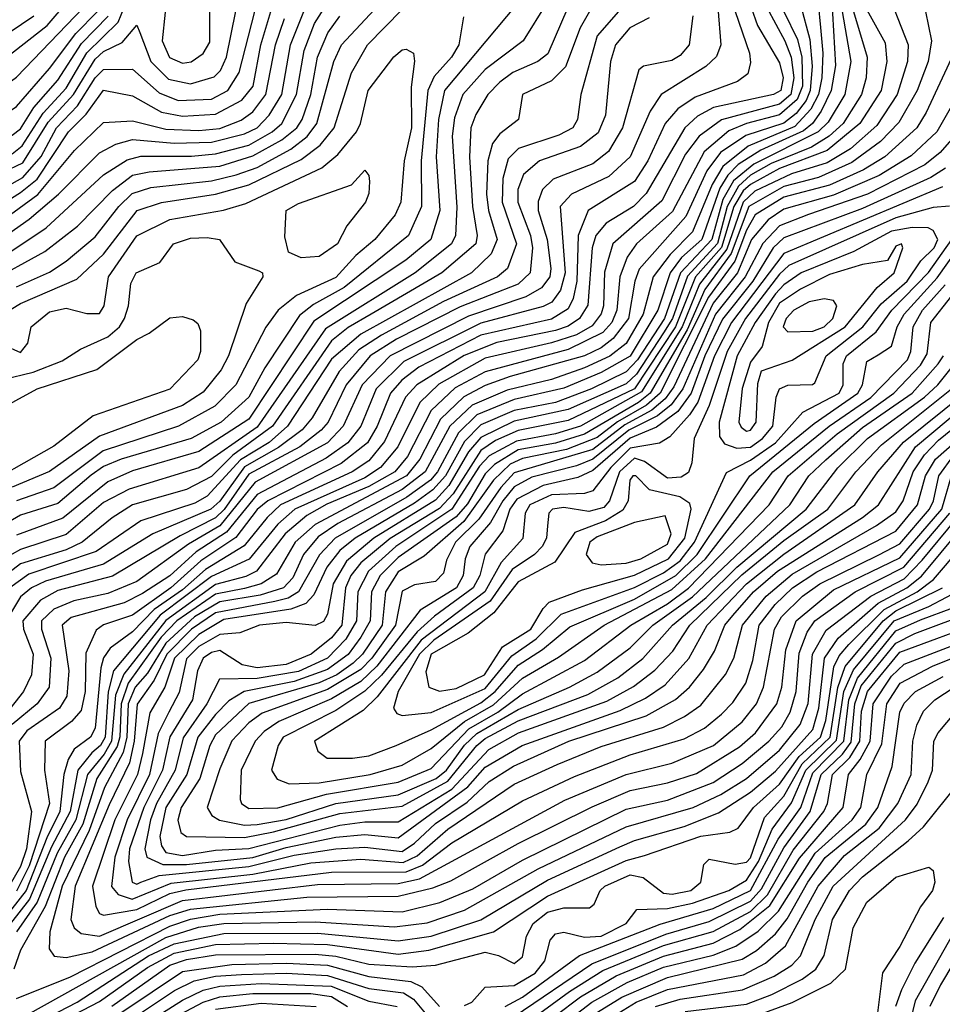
# Model space of a CAD drawing. Extents: x 501367 to 657802, y 482273 to 547541.
# Tile 514 of 656: x 574423 to 576647, y 538980 to 541356. Entities that reach past the tile are written whole.
import ezdxf

# ---------------------------------------------------------------- set-up
doc = ezdxf.new("R2010")
doc.units = 0

msp = doc.modelspace()

# ---------------------------------------------------------------- linework, layer by layer
at = {"layer": '0CON20XD'}
for points in [[(576377.9, 541455), (576389.5, 541245), (576379.1, 541185), (576355.3, 541134.7), (576334.6, 541105), (576312.7, 541087.3), (576209.4, 541040.6), (576155, 541005.9)], [(574415, 540711.4), (574495, 540746.8), (574535, 540773.3), (574605, 540831.8), (574662.2, 540905), (574694, 540936), (574739, 540951), (574885, 540966.9), (574945, 540981.3), (574995, 540999), (575076.4, 541043.6), (575115.9, 541074.1), (575139.6, 541105), (575180.2, 541255), (575199.1, 541295), (575335, 541442.3)], [(575646.2, 541423.8), (575447.1, 541185), (575432.7, 541115), (575426.6, 541025), (575435.5, 540895), (575414.3, 540825), (575354.2, 540775.8), (575131.8, 540628.2), (574975, 540391.9), (574855, 540313.6), (574695, 540267.2), (574635, 540240.7), (574527.2, 540152.8), (574415, 540112.2)], [(576506.5, 541445), (576565.1, 541295), (576563.4, 541255), (576538.8, 541175), (576489.7, 541100.3), (576425.9, 541044.1), (576369.8, 541010.2), (576283.7, 540983.7), (576195, 540942), (576166.9, 540915), (576128, 540802), (576062.2, 540717.8), (576020.3, 540615), (575922.3, 540457.7), (575775, 540375.2), (575715, 540356.7), (575620.8, 540339.2), (575555, 540303.2), (575531.6, 540278.4), (575465, 540174.8), (575330.1, 540085), (575263.8, 540025), (575238.5, 539975), (575235.2, 539905), (575209, 539861), (575165.1, 539815), (575095, 539783.2), (574995, 539766.5), (574904.7, 539765), (574873.7, 539705), (574816.7, 539623.3), (574797.4, 539545), (574753, 539465), (574738.1, 539425), (574724.5, 539355), (574729.6, 539335), (574767.7, 539317.7), (574825, 539317.4), (574985, 539334.3), (575065, 539358.8), (575185, 539383.3), (575255, 539390.2), (575335, 539381.5), (575503.6, 539505), (575545, 539552.6), (575634.4, 539605), (575871, 539689), (575931.4, 539718.6), (575978.9, 539751.1), (576035.8, 539814.2), (576080.2, 539895), (576175, 539994.6), (576265, 540066.5), (576436.6, 540185), (576491.7, 540265), (576553.6, 540336.4), (576700.6, 540455)], [(574156.5, 541376.5), (574172.3, 541335), (574215, 541246.9), (574255, 541217.1), (574315, 541220.4), (574351.9, 541235), (574488.7, 541341.3), (574542.7, 541405)], [(574384.7, 540785.3), (574486.8, 540853.2), (574625, 540981), (574682.1, 541017.9), (574715, 541026.7), (574836.7, 541026.7), (574895, 541031.6), (574975, 541053.3), (575031.5, 541085), (575054.9, 541105), (575090.5, 541175), (575108.5, 541281.5), (575133.9, 541346.1), (575175, 541411.5)], [(573975, 541380.3), (574018.7, 541348.7), (574055, 541333.1), (574075.5, 541315), (574101, 541265), (574127.5, 541175), (574177, 541105), (574225, 541073.2), (574265, 541058), (574325, 541053.3), (574355, 541058.4), (574405, 541076.9), (574425, 541092.2), (574456.6, 541143.4), (574515, 541209.6), (574571.5, 541298.5), (574635.8, 541364.2)], [(574063.2, 541385), (574117.9, 541305), (574151.6, 541211.6), (574175, 541170.7), (574215, 541129.8), (574245, 541111), (574275, 541102.8), (574325, 541101.2), (574365, 541113), (574415, 541146.2), (574495, 541237.7), (574558.1, 541321.9), (574610.3, 541375)], [(574113.7, 541386.3), (574185, 541228.4), (574215, 541190.7), (574265, 541162.7), (574325, 541162.9), (574355, 541173.5), (574415, 541217), (574576.8, 541385)], [(574185.3, 541385), (574198.8, 541345), (574225, 541293.3), (574259.5, 541265), (574275, 541264.4), (574335, 541283), (574456.9, 541365)], [(574335, 540964.9), (574430, 541010), (574491.7, 541108.3), (574552.6, 541175), (574605, 541260.7), (574625, 541278.9), (574669.5, 541300.5), (574705, 541342.2), (574712.5, 541325), (574739.4, 541255), (574781.9, 541211.9), (574835, 541200.7), (574892, 541218), (574906.7, 541233.3), (574921.1, 541265), (574944.2, 541375.8)], [(574335, 540882.7), (574425, 540938.4), (574465, 540971.1), (574540.2, 541085), (574582.7, 541127.3), (574625, 541185.4), (574695, 541171.6), (574765, 541132.7), (574815, 541122.7), (574895, 541127.8), (574958.6, 541161.4), (574985.5, 541195), (575004.4, 541295), (575028.5, 541375)], [(574345, 540927.6), (574430.5, 540975), (574474.3, 541025.7), (574511.4, 541095), (574562.1, 541147.9), (574605, 541215.6), (574625, 541235.6), (574695, 541236.2), (574759.1, 541179.1), (574805, 541161), (574885, 541163.9), (574924.6, 541185), (574951.6, 541228.4), (574990, 541375)], [(574352.3, 540627.7), (574425, 540670.7), (574560.3, 540729.7), (574625, 540790.2), (574705.8, 540895), (574765.1, 540914.9), (574895, 540934.9), (574975, 540957.1), (575101.5, 541018.5), (575147.1, 541052.9), (575181.4, 541095), (575222.9, 541227.1), (575261.2, 541295), (575345, 541380.2)], [(574355, 540810.7), (574446, 540874), (574516.5, 540935), (574615, 541034.5), (574654.5, 541055.5), (574695, 541066.4), (574795, 541057.8), (574885, 541059.9), (574965, 541080.4), (574995.6, 541095), (575024.4, 541125), (575054.5, 541175), (575075.5, 541295), (575108.2, 541375)], [(575744.8, 541385), (575696.5, 541273.5), (575671.8, 541255), (575611.8, 541228.2), (575580.5, 541205), (575551.4, 541175), (575523, 541127), (575510.5, 541095), (575507.1, 541025), (575514.2, 540905), (575525.6, 540835), (575522.3, 540815), (575441, 540745), (575270.3, 540645), (575215, 540612.9), (575175, 540580.8), (575032.7, 540375), (574936.4, 540305), (574885, 540253.5), (574825, 540222.1), (574695, 540184.9), (574646, 540154), (574573.8, 540095), (574535, 540076.9), (574425, 540043.1), (574375.1, 540005)], [(575693.9, 541396.1), (575636.5, 541305), (575545, 541235.5), (575491.1, 541175), (575471.4, 541118.6), (575465.3, 541075), (575476.8, 540903.2), (575473.3, 540835), (575464.3, 540815), (575376.4, 540745), (575159.9, 540610.1), (574995, 540372.5), (574855, 540274.3), (574686.8, 540223.2), (574625, 540190.8), (574535, 540113.6), (574425, 540077.6), (574384.8, 540055.2)], [(575866.2, 541375), (575815, 541317), (575775.6, 541175), (575767.5, 541115), (575756.4, 541095), (575723.1, 541076.9), (575625.1, 541044.9), (575600.3, 541019.7), (575587.4, 540972.6), (575586, 540915), (575620.6, 540815), (575599.3, 540755), (575575.2, 540735), (575445, 540675.4), (575295, 540594.9), (575240.8, 540559.2), (575193.1, 540506.9), (575128.2, 540395), (575103.8, 540366.2), (575046.7, 540323.3), (574965, 540276.8), (574905, 540194.2), (574883.8, 540175), (574743.5, 540115), (574625, 540041.8), (574485, 540001.1), (574451.3, 539985), (574425, 539963), (574396.2, 539915)], [(575796.4, 541375), (575773.9, 541336.1), (575738.5, 541241.5), (575705, 541208.4), (575635.5, 541175), (575625.6, 541115), (575580.1, 541079.9), (575562.8, 541057.2), (575551.5, 541015), (575548, 540935), (575552.9, 540895), (575574.2, 540825), (575559.5, 540790.5), (575512.3, 540745), (575245, 540596.6), (575175, 540536.3), (575068.8, 540375), (575024.2, 540335.8), (574955, 540293.8), (574875, 540205.9), (574845, 540189.3), (574715, 540147), (574607.1, 540072.9), (574445, 540018.1), (574399.3, 539985)], [(574405, 541032.1), (574428.7, 541051.3), (574479.8, 541130.2), (574535, 541190.7), (574585, 541275.9), (574660.1, 541349.9), (574674.7, 541385)], [(576264.9, 541375), (576298, 541308), (576308.4, 541265), (576310.2, 541195), (576297.3, 541162.7), (576255, 541126.1), (576175, 541105.4), (576132.8, 541087.2), (576073.1, 541036.9), (575996.8, 540893.2), (575910, 540815), (575887.4, 540782.6), (575869.4, 540735), (575862.8, 540655), (575850.5, 540625), (575829, 540601), (575745, 540559.7), (575545, 540506.2), (575472.7, 540467.3), (575415, 540412.7), (575357.9, 540302.1), (575327.1, 540265), (575265, 540229.4), (575163.5, 540186.5), (575115, 540159.3), (575062.9, 540115), (574993.7, 540025), (574967.7, 540012.3), (574895, 539993.2), (574775, 539906.4), (574673.6, 539776.4), (574653.6, 539726.4), (574644.1, 539615), (574626.4, 539583.6), (574586, 539535), (574557.8, 539425), (574513.1, 539345), (574465, 539226.6), (574415, 539155.1)], [(576186.3, 541385), (576201.7, 541341.7), (576255, 541251.2), (576263.3, 541215), (576258, 541185), (576240.4, 541175), (576095.9, 541144.1), (576056.9, 541123.1), (576026.8, 541095), (575933.6, 540936.4), (575903, 540905), (575837, 540865), (575811.9, 540835), (575802.8, 540805), (575792.7, 540667.3), (575772.5, 540635), (575745, 540616.3), (575715, 540605.6), (575573.3, 540576.7), (575494.3, 540545.7), (575380.2, 540475), (575353.4, 540445), (575302.2, 540337.8), (575265, 540291.6), (575224.2, 540265), (575051.7, 540185), (575019.6, 540155), (574963.9, 540086.1), (574870.6, 540029.4), (574815, 539980.3), (574747.4, 539932.6), (574695, 539878.7), (574640.9, 539839.1), (574625, 539816.2), (574618.2, 539791.8), (574605, 539646.8), (574593.2, 539625), (574554.5, 539595.5), (574539.5, 539570.5), (574529.6, 539535), (574519.8, 539445)], [(576224.4, 541385), (576267.7, 541305), (576282.5, 541265), (576289.4, 541215), (576281.7, 541175), (576255, 541151.5), (576115, 541114.4), (576060.9, 541075), (576028.5, 541031.5), (575971, 540919), (575853.2, 540815), (575833.1, 540746.9), (575830.7, 540665), (575825, 540645.7), (575803.1, 540616.9), (575765, 540595.6), (575705, 540575.9), (575545, 540538.9), (575433.8, 540476.2), (575387.9, 540432.1), (575334.5, 540325), (575292.6, 540275), (575255, 540250.6), (575086.2, 540175), (575045, 540138.6), (574976, 540054), (574885, 540012.6), (574761.3, 539918.7), (574649.1, 539785), (574636.1, 539733.9), (574628.6, 539625), (574617.5, 539605), (574596.8, 539586.8)], [(576406, 541375), (576427, 541255), (576412.2, 541175), (576371.9, 541108.1), (576348.2, 541085), (576192.9, 541007.1), (576143.5, 540966.5), (576118.5, 540921.5), (576091.4, 540825), (576016.3, 540745), (575977.7, 540635), (575912.6, 540535), (575885, 540506.1), (575801.5, 540465), (575715, 540432.4), (575615, 540412.7), (575535, 540378.4), (575495, 540338), (575449.4, 540255), (575418.9, 540221.1), (575375, 540189), (575231.4, 540105), (575194.5, 540075), (575163.7, 540035), (575132.3, 539967.7), (575113.1, 539946.9), (575076.3, 539933.7), (574915, 539908.4), (574855, 539872.2), (574796.1, 539815), (574772.9, 539745), (574736.8, 539683.2), (574718.8, 539585), (574707.1, 539535), (574652.3, 539425), (574598, 539265), (574606.1, 539216.1), (574615, 539199.6), (574625, 539195.3), (574705, 539208.9), (574785, 539247.6), (574823.3, 539256.7), (575175, 539299.4), (575355, 539299.8), (575393.9, 539316.1), (575465, 539369.5), (575635, 539471.5), (575760.4, 539529.6), (575895, 539582.1), (576025, 539620.4), (576073.6, 539646.4), (576115, 539680.5), (576142, 539708), (576173.7, 539755), (576190.6, 539809.4), (576206.1, 539895), (576244.5, 539945), (576286.3, 539985), (576345, 540023.9), (576535, 540121.9), (576587.5, 540185), (576606.4, 540255), (576630.9, 540295), (576750, 540400)], [(576433.1, 541375), (576466, 541265), (576463.4, 541215), (576452.5, 541175), (576408.3, 541105), (576374.9, 541075), (576331.9, 541048.1), (576235, 541008.3), (576185, 540980.2), (576155.8, 540954.2), (576128.7, 540905), (576105, 540815.9), (576033.3, 540736.7), (575996.9, 540635), (575975, 540600.1), (575909.8, 540500.2), (575885, 540477.1), (575745, 540415.5), (575615, 540386.8), (575535, 540348), (575505, 540313.2), (575457.9, 540232.1), (575425, 540196.7), (575276.6, 540105), (575210.8, 540049.2), (575178.9, 539995), (575165, 539921.1), (575155, 539903.7), (575135, 539893.9), (575065, 539901.2), (575001.2, 539895), (574953.9, 539876.1), (574905, 539872.5), (574855, 539843.2), (574825, 539813.4), (574807.4, 539732.6), (574782.1, 539685), (574756.3, 539633.7), (574735.5, 539535), (574681.7, 539425), (574652.1, 539335), (574644.5, 539264.5), (574660.6, 539245), (574694.1, 539234.1), (574787.7, 539272.3), (574985, 539294), (575125, 539321.4), (575245, 539330), (575347.7, 539322.3), (575381.5, 539338.5), (575455, 539402.4), (575615, 539511.1), (575718.4, 539558.4), (575825, 539601.8), (575975, 539648.9), (576025.8, 539674.2), (576065, 539702.2), (576124.5, 539775.5), (576144.9, 539815.1), (576165.5, 539895), (576222.5, 539965), (576285, 540018.1), (576488.3, 540135), (576535, 540168.1), (576553.3, 540195), (576576.8, 540265), (576604.1, 540305.9), (576638.4, 540341.6), (576743.3, 540426.7)], [(576465, 541379.6), (576509.4, 541299.4), (576513.9, 541255), (576500.2, 541185), (576448.8, 541105), (576369.8, 541040.2), (576255, 540996.7), (576185, 540958.4), (576167.3, 540942.7), (576144.6, 540905), (576115, 540806), (576052.6, 540735), (576003.9, 540615), (575905.2, 540464.8), (575745, 540389), (575624.4, 540364.4), (575569.7, 540340.3), (575535, 540316.5), (575468.3, 540211.7), (575435, 540176.5), (575316.3, 540103.7), (575245, 540045), (575221.6, 540015), (575208.5, 539985), (575199.4, 539895), (575175, 539864.7), (575125.5, 539825), (575065, 539799.9), (574995, 539792.2), (574959, 539799), (574905, 539833.8), (574885, 539829.1), (574865.1, 539815), (574851.4, 539785), (574839.7, 539715), (574784.8, 539625.2), (574767.5, 539545), (574722.4, 539455), (574687.5, 539355), (574684.8, 539324.8), (574694.2, 539275), (574705, 539270.2), (574715.1, 539274.9), (574759.3, 539290.7), (574975, 539312.6), (575085, 539340.1), (575185, 539355.6), (575255, 539359.5), (575345, 539348.9), (575375, 539368.9), (575425, 539416.8), (575501.9, 539468.1), (575555, 539517.7), (575613.1, 539555), (575746.9, 539615), (575933.6, 539676.4), (576004.4, 539715.6), (576037.7, 539745), (576071.9, 539788.1), (576097.8, 539832.2), (576122.8, 539895), (576141.9, 539918), (576192, 539975), (576249.7, 540025), (576455.2, 540154.8), (576493.7, 540185), (576583, 540325), (576735, 540452.9)], [(576606.7, 541375), (576621.6, 541305), (576612.9, 541255), (576586.4, 541185), (576542.8, 541107.2), (576498.6, 541061.4), (576429.2, 541010.8), (576348.5, 540975), (576265, 540953.3), (576181.1, 540905), (576138.6, 540791.4), (576074.5, 540705), (576032.3, 540607.7), (575943.3, 540455), (575915, 540432), (575785, 540355.6), (575715, 540334), (575625, 540317.5), (575567.5, 540282.5), (575545, 540259.8), (575502.3, 540187.7), (575475, 540156.1), (575335, 540057.9), (575291.9, 540015), (575271.1, 539975), (575267.5, 539905), (575245, 539866.1), (575215, 539824.2), (575165, 539788), (575085, 539758.7), (574964.4, 539735), (574927.3, 539712.7), (574895, 539679.5), (574852.2, 539625), (574825.6, 539535), (574774.9, 539454.9), (574761.1, 539385), (574765, 539362.2), (574775, 539346.1), (574815, 539338.9), (574895, 539352.2), (574975, 539356), (575195, 539412.8), (575255, 539420.6), (575335, 539420.8), (575465, 539499.3), (575553.8, 539595), (575625.2, 539635), (575838.7, 539711.3), (575903, 539747), (575953.9, 539786.1), (575997.8, 539832.2), (576038.8, 539895), (576163.8, 540016.2), (576265, 540098.8), (576371.2, 540175), (576438.8, 540265), (576500.3, 540329.7), (576669.7, 540465)], [(574773.4, 541373.4), (574766.2, 541305), (574784, 541264), (574815, 541250.9), (574836, 541254), (574865, 541273.7), (574881.2, 541301.2), (574881.6, 541375)], [(576304.9, 541394.9), (576327.5, 541307.5), (576333.2, 541243.2), (576329.1, 541185), (576319, 541161), (576295, 541129.2), (576265, 541105.7), (576173.8, 541076.2), (576112.8, 541035), (576079.4, 540990.6), (576028.8, 540881.2), (575916.5, 540753.5), (575905.9, 540725), (575890.9, 540635), (575853.8, 540586.2), (575825, 540564.3), (575784.8, 540545), (575605, 540494.8), (575545, 540473.3), (575494, 540446), (575437.8, 540392.2), (575387.7, 540295), (575355.5, 540255), (575135, 540138), (575087, 540095), (575042.4, 540017.6), (575004.8, 539995), (574965, 539983.3)], [(576147.6, 541375), (576182.2, 541275), (576185, 541252.5), (576178.2, 541225), (576153.1, 541206.9), (576051.2, 541168.8), (576009.6, 541140.4), (575979.1, 541105), (575937.1, 541015), (575905, 540965.5), (575793.3, 540895), (575769, 540835), (575766.3, 540725), (575757.2, 540682.8), (575745, 540658.4), (575705, 540633.1), (575535, 540594.5), (575385, 540517.1), (575344.3, 540485.7), (575317.2, 540455), (575284.4, 540375), (575261.1, 540335)], [(576106.4, 541385), (576113.2, 541295), (576103, 541267), (576077.5, 541242.4), (575969.3, 541175), (575943.2, 541135), (575895, 541024.8), (575843, 540977)], [(576347.6, 541395), (576353.4, 541336.6)], [(575940.2, 541359.8), (575893.9, 541336.1), (575859.1, 541295), (575847.3, 541255), (575834.9, 541125), (575817.5, 541082.5), (575775, 541049.3), (575676.3, 541015), (575637.6, 540982.4), (575623.9, 540946.1), (575623.9, 540915), (575654.5, 540835), (575659.4, 540805), (575653.6, 540745), (575625, 540717.2), (575485, 540662.5), (575331.1, 540585), (575268.1, 540545), (575209.7, 540475), (575166.2, 540385), (575150, 540365), (575098.2, 540325), (574975, 540259), (574915.8, 540174.1), (574895, 540154.1), (574809.5, 540110.5), (574646.5, 540013.5), (574515, 539978.3), (574472.7, 539955), (574430.2, 539905), (574431.9, 539885), (574455.5, 539825), (574451.2, 539775), (574431.8, 539735), (574344.2, 539625)], [(574345, 540720.4), (574483.5, 540796.5), (574562.5, 540857.5), (574646.5, 540943.5), (574695, 540980.4), (574735, 540988.9), (574905, 541002.5), (574985, 541027), (575055, 541066), (575091.1, 541095), (575103.7, 541115), (575124.9, 541175.1), (575140.7, 541265), (575165.7, 541324.3), (575195, 541364.5)], [(575492.8, 541362.8), (575481.4, 541295), (575463.8, 541265), (575421.8, 541218.2), (575406.6, 541185), (575390.5, 541015), (575391.5, 540905), (575360.2, 540835), (575205, 540709.5), (575131.1, 540668.9), (575097.8, 540642.2), (575014.2, 540515.8), (574975.1, 540445), (574908.6, 540385), (574836.2, 540345), (574667.3, 540295), (574625, 540277.5), (574595, 540256.4), (574515, 540188.7), (574425, 540159.9), (574345, 540114.1)], [(574355, 540852.4), (574466.5, 540933.5), (574555, 541039.8), (574625, 541107.6), (574695, 541111.7), (574775, 541091.7), (574855, 541087.9), (574905, 541093.4), (574956.8, 541113.2), (574985, 541133.5), (575016.1, 541175), (575039.8, 541295), (575061.3, 541358.7)], [(576046, 541365), (576037, 541295), (576015, 541269.2), (575995, 541257.5), (575926.8, 541243.2), (575915.3, 541234.7), (575876.3, 541095), (575842.2, 541037.8), (575805, 541007.8), (575708.9, 540971.1), (575683.7, 540946.3), (575672.8, 540917.2), (575672.8, 540895), (575694.9, 540825), (575703.3, 540755), (575700.8, 540735), (575681.1, 540708.9), (575642.8, 540687.2), (575505, 540640.5), (575316.4, 540545), (575248.4, 540475), (575203, 540375), (575164.9, 540335.1), (574990.3, 540239.7), (574905.4, 540134.6), (574830, 540090), (574705, 540000.5), (574635, 539971.4), (574553.7, 539953.7), (574505, 539933.4), (574475.6, 539905), (574475.3, 539885), (574497.8, 539815), (574493.8, 539745), (574464.8, 539705.3), (574405, 539655.3)], [(576353.4, 541336.6), (576359.5, 541275), (576356.5, 541215), (576348.7, 541175), (576330.1, 541139.9), (576291.7, 541098.3), (576179.3, 541050.7), (576118.3, 541001.7), (576092.3, 540957.7), (576045, 540843.9), (575991.1, 540788.9), (575950.1, 540735), (575926.3, 540645), (575885, 540574.3), (575845.9, 540544.1), (575785, 540515.5), (575705, 540487.3), (575598, 540462), (575514, 540426), (575460.2, 540375), (575400.8, 540265), (575345, 540222), (575189.6, 540140.4), (575142.1, 540107.9), (575107.4, 540065), (575081.3, 540008.7), (575059, 539985), (575002.5, 539967.5), (574905, 539951.1), (574844.3, 539915), (574775, 539851.7), (574730.6, 539779.4), (574701.2, 539745), (574684.4, 539705), (574681.2, 539625), (574672.2, 539587.8), (574627, 539503), (574590.6, 539399.4), (574525.3, 539265), (574495.2, 539155.2), (574494, 539114), (574506.2, 539096.2), (574535, 539092.9), (574597.2, 539107.2), (574785, 539194.1), (574835, 539210.1), (575115, 539238.7), (575335, 539241.4), (575419, 539261), (575462.2, 539277.8), (575625, 539368.4), (575803.1, 539456.9), (575895, 539496.1), (575985, 539514.5), (576055, 539537.3), (576158.7, 539601.3), (576197.1, 539635), (576248.6, 539705), (576260.6, 539745), (576270, 539835), (576294.7, 539905), (576385, 539980.4), (576545, 540057.7), (576646, 540175), (576669.5, 540255)], [(574385, 540570.4), (574425, 540552.8), (574442.7, 540575), (574450.6, 540615), (574495, 540651), (574535, 540660), (574585, 540647.2), (574615, 540647.2), (574626.2, 540665), (574637.1, 540735), (574705, 540834.2), (574785, 540873.3), (574914, 540896), (574968.1, 540911.9), (575151.5, 540998.5), (575189.9, 541030.1), (575234.8, 541085), (575244.8, 541105), (575263.3, 541185), (575325, 541265.9), (575345, 541283.1), (575355, 541284.5), (575372.5, 541275), (575374.6, 541255.4), (575366.8, 541193.2), (575367.7, 541095), (575350, 541015), (575341.7, 540915), (575327.8, 540885), (575278.8, 540825), (575233.2, 540786.8), (575185, 540733.6), (575090, 540690), (575046.4, 540655), (575016.4, 540613.6), (574944, 540475), (574893.6, 540423.6), (574805.4, 540374.6), (574624.3, 540315.7), (574505, 540226.2), (574415, 540195.1)], [(576679.6, 541285), (576608.6, 541131.4), (576586, 541095), (576508.8, 541025), (576456.9, 540993.1), (576375, 540956.4), (576265, 540927.1), (576196, 540885), (576175, 540847.6), (576147.1, 540772.9), (576083.5, 540686.5), (575967.1, 540455), (575934.4, 540425.6), (575864.3, 540385.7), (575815, 540347.6), (575741.2, 540318.8), (575635, 540296.7), (575605, 540283), (575565, 540245.1), (575494, 540145), (575398.3, 540061.7), (575335, 540023.2), (575304.7, 539975), (575296.4, 539895), (575249.3, 539825), (575227.1, 539802.9), (575187.2, 539775), (575145, 539755.5), (574975, 539705.6), (574895, 539630.1), (574881.5, 539605), (574857.1, 539525), (574812.5, 539455), (574804.1, 539424.1), (574811.3, 539395), (574825.2, 539385.2), (574965, 539382.5), (575035, 539396.6), (575195, 539440.2), (575345, 539458.5), (575455, 539518.4), (575524.9, 539605), (575545, 539621.5), (575625, 539663.9), (575792.5, 539727.5), (575865, 539767.8), (575925.3, 539814.7), (575997.1, 539895), (576078.3, 539961.7), (576151.6, 540035), (576319.4, 540175), (576395.7, 540274.3), (576467.3, 540345), (576604.5, 540445), (576636.8, 540475), (576685.1, 540535)], [(576702.7, 541205), (576633.8, 541085), (576572.5, 541027.5), (576495, 540979.7), (576385, 540932), (576265, 540898.5), (576227.4, 540872.6), (576187.4, 540825), (576153.2, 540745), (576095, 540671.6), (576000.2, 540469.8), (575979.4, 540440.6), (575946.8, 540413.2), (575881.9, 540378.1), (575805, 540319.1), (575615, 540262.3), (575582.6, 540227.4), (575529.7, 540150.3), (575473.3, 540095), (575451.9, 540051.9), (575445, 540020.7), (575425, 540000), (575375, 539992.6), (575345, 539976.7), (575329.2, 539895), (575271.5, 539815), (575245, 539787.9), (575165, 539740), (575007.5, 539682.5), (574975, 539659.3), (574934.3, 539615.7), (574905, 539548.4), (574874.9, 539454.9), (574885.9, 539435.9), (574904.7, 539424.7), (574965, 539412.4)], [(576735, 541141.9), (576642.2, 541035), (576604.9, 541005.1), (576466.6, 540935), (576324.6, 540885.4), (576255, 540858.5), (576214.2, 540815.9), (576171.9, 540735), (576100.8, 540645), (576021.8, 540465), (575993.8, 540426.2), (575960.4, 540399.6), (575891.8, 540365), (575805, 540295.4), (575765, 540279.1), (575658, 540252), (575615, 540228.7), (575587.9, 540195), (575557.8, 540142.2), (575507.9, 540085), (575496.8, 540055), (575492.4, 540015), (575475.9, 539985), (575388.6, 539931.4), (575284.1, 539795.9), (575245, 539759), (575175, 539717.1), (575047.5, 539662.5), (575011.9, 539638.1), (574990.4, 539615), (574956.5, 539545), (574954.5, 539474.5), (574958, 539465), (574975, 539453)], [(576155, 541005.9), (576129.8, 540980.2), (576111.1, 540948.9), (576067.3, 540825), (576018.2, 540781.8), (575991.4, 540745), (575961.8, 540655), (575895, 540543.9), (575825, 540504.1), (575735, 540466.3), (575615, 540439.4), (575525, 540402.1), (575480.9, 540359.1), (575430.5, 540265), (575413.6, 540245), (575356.5, 540203.5), (575183.7, 540105), (575145.5, 540064.5), (575095, 539975.1), (575069.8, 539960.2), (575038.1, 539951.9), (574895, 539924.7), (574837.1, 539885), (574777.2, 539825), (574747.4, 539762.6), (574705.7, 539704.3), (574698.8, 539615), (574687.6, 539562.4), (574638.6, 539461.4), (574556.9, 539265), (574546.1, 539185), (574554.4, 539164.5), (574571.4, 539151.4), (574615, 539144.6), (574815, 539230.8), (575140.7, 539269.3), (575335, 539272), (575386.8, 539283.2), (575737, 539473), (575885, 539534.7), (575995, 539561.9), (576095.6, 539605), (576165, 539662), (576199.5, 539705), (576216.4, 539745), (576242.9, 539885), (576259.2, 539915), (576310.6, 539965), (576352.4, 539995), (576494.6, 540064.6), (576545, 540091.2), (576616.7, 540175), (576626.4, 540195), (576638.8, 540255), (576675.1, 540305)], [(576655, 540997.2), (576619.5, 540975), (576455, 540899.8), (576265, 540829.7), (576239.7, 540805), (576190.8, 540725), (576117.1, 540632.9), (576074.8, 540545), (576041.6, 540455), (576009.8, 540410.2), (575957.9, 540372.2), (575895, 540346), (575805, 540267.7), (575768.6, 540251.4), (575685, 540231.7), (575621.4, 540198.6), (575604.9, 540175), (575587.7, 540122.3), (575545, 540066.3), (575532.4, 540015), (575516.4, 539985), (575423, 539917), (575381.1, 539878.9), (575295.5, 539774.5), (575255, 539735.4), (575185, 539689.4), (575058.3, 539625), (575045.8, 539605), (575030.2, 539545), (575043.3, 539523.3), (575072.3, 539512.3)], [(575843, 540977), (575753.1, 540935), (575726.2, 540905), (575738.3, 540745), (575726.6, 540703.4), (575705.6, 540674.4), (575685, 540663.3), (575535, 540623.5), (575348.8, 540531.2), (575282.1, 540465), (575245.5, 540375), (575213.9, 540335), (575162, 540298), (574995, 540209.8), (574921.1, 540118.9), (574848.3, 540071.7), (574785, 540014.1), (574718.8, 539971.2), (574675, 539948.4), (574546.8, 539913.2), (574525.5, 539895), (574541.1, 539785), (574536.1, 539723.9), (574519, 539695), (574440.4, 539639.6), (574421.5, 539615), (574425, 539542.2), (574450.9, 539445), (574439.5, 539355), (574425, 539312.7), (574397.2, 539265)], [(575101.4, 540781.4), (575070.8, 540795), (575061.9, 540831.9), (575065.5, 540895), (575095, 540912.2), (575223.1, 540956.9), (575255, 540992.5), (575265, 540980), (575266.2, 540965), (575265, 540936.7), (575256.7, 540915), (575211.9, 540858.1), (575189.3, 540815), (575145, 540784.7), (575101.4, 540781.4)], [(576647.9, 540952.1), (576265, 540791.8), (576138.7, 540625), (576098.1, 540545), (576057.5, 540432.5), (576038, 540402), (575990.5, 540349.5), (575965.7, 540334.3), (575895, 540321.7), (575848.2, 540275), (575805, 540219.1), (575785, 540212.8), (575705, 540209), (575653.2, 540185), (575641.3, 540165), (575635.7, 540104.3), (575583.9, 540046.1), (575544.4, 539975), (575390.9, 539859.1), (575285, 539722.4), (575251.2, 539688.8), (575133.3, 539615), (575141.3, 539591.3), (575164.3, 539574.3), (575225, 539574.2)], [(576665, 540905.9), (576625, 540902.8), (576535, 540877.4), (576277.5, 540762.5), (576255, 540741.5), (576173.1, 540635), (576128.8, 540555), (576085.3, 540424.7), (576049.1, 540345), (576043.2, 540286.8), (576035, 540263.2), (576018, 540252), (575985, 540249.5), (575929.5, 540289.5), (575905, 540297.6), (575869, 540265), (575844.5, 540195), (575831.4, 540178.6), (575795, 540168.9), (575735, 540178.8), (575707.5, 540175), (575698.9, 540165), (575695.2, 540134.8), (575693.1, 540105), (575682.7, 540085), (575663.8, 540065), (575610.5, 540029.5), (575556.9, 539953.1), (575421.5, 539858.5), (575386.8, 539825), (575335.1, 539735), (575324.2, 539695), (575332.2, 539682.2), (575345, 539676.6)], [(576151.9, 540321.9), (576185, 540324), (576214, 540345), (576238.7, 540375), (576247, 540445), (576255, 540464.7), (576275, 540473.9), (576334.7, 540475.3), (576340.1, 540479.9), (576367.6, 540545), (576455.5, 540615), (576499.9, 540670.1), (576562.2, 540725), (576595.9, 540774.1), (576627.4, 540805), (576636.8, 540825), (576625, 540847.3), (576613.1, 540853.1), (576575, 540854), (576525, 540845.6), (576433.9, 540796.1), (576307.4, 540745), (576265, 540715.8), (576245, 540694.1), (576196.2, 540625), (576152.7, 540545), (576109.3, 540385), (576110.4, 540350.4), (576122, 540332), (576151.9, 540321.9)], [(574382.1, 540487.9), (574455, 540505.6), (574525, 540532.4), (574569.1, 540560.9), (574635, 540590.3), (574663.3, 540615), (574675.5, 540635), (574685.2, 540665), (574690.6, 540719.4), (574703.3, 540745), (574760.5, 540769.5), (574793.5, 540815), (574835, 540828.2), (574875, 540830.5), (574904.5, 540825), (574941.7, 540771.7), (574999.8, 540749.8), (575008, 540745), (575008.9, 540735), (574968.8, 540671.2), (574926.6, 540545), (574908.9, 540511.1), (574865, 540456.9), (574815, 540425.1), (574615, 540350.9), (574495, 540265.9), (574405, 540228)], [(575225, 539574.2), (575265, 539580), (575330.7, 539605), (575415, 539642.3), (575535, 539707.8), (575569.6, 539735), (575625, 539798.4), (575683.7, 539836.3), (575749, 539891), (575905, 539957.7), (576004.9, 540015.1), (576056.5, 540065), (576183.6, 540255), (576338.4, 540381.6), (576444, 540455), (576454.9, 540475), (576465, 540531.2), (576493, 540547), (576525, 540568.2), (576538.5, 540615), (576555.5, 540645), (576635, 540732.5), (576686.7, 540805)], [(575345, 539676.6), (575415, 539684.1), (575545, 539742.2), (575609.3, 539820.7), (575668.2, 539861.8), (575728.4, 539921.6), (575905, 539985.4), (575975, 540020.9), (576015, 540050), (576049.7, 540095), (576127, 540263), (576185, 540293.1), (576245.3, 540335), (576311, 540409), (576398.6, 540455), (576408.1, 540475), (576408.2, 540525), (576416.6, 540545), (576487.8, 540602.2), (576525.7, 540655), (576613.9, 540746.1), (576670.1, 540825)], [(576175, 540363.1), (576185, 540365.5), (576198.7, 540385), (576202.2, 540477.8), (576211.4, 540508.6), (576285, 540534.3), (576412.8, 540615), (576490.2, 540709.8), (576531.4, 540745), (576552.1, 540805), (576548.6, 540815), (576535, 540809.6), (576515.3, 540774.7), (576454.9, 540764.9), (576375, 540740.6), (576305, 540705.9), (576255, 540672), (576228.4, 540625), (576212.9, 540567.1), (576185, 540529.5), (576165, 540466.2), (576156.8, 540385), (576162.2, 540372.2), (576175, 540363.1)], [(575072.3, 539512.3), (575145, 539514.9), (575267.9, 539535), (575345, 539556.8), (575415, 539597.4), (575495, 539662.9), (575565, 539702.7), (575635, 539767.1), (575721.9, 539818.1), (575831.7, 539895), (575995, 539981), (576076.5, 540055), (576238.5, 540265), (576374.7, 540375.3), (576475, 540444.3), (576563.6, 540535), (576571.8, 540555), (576577.2, 540615), (576599.4, 540655), (576653.8, 540716.2)], [(574975, 539453), (575045, 539454.4), (575162.6, 539487.4), (575335, 539515.9), (575415, 539549.2), (575505.5, 539644.5), (575575.5, 539685), (575635, 539729.2), (575785, 539809.4), (575896, 539895), (575985, 539946.6), (576035, 539983.8), (576229.8, 540185), (576275.6, 540255), (576393.5, 540356.5), (576530.8, 540455), (576595, 540522.5), (576610.4, 540549.6), (576619.6, 540625), (576670.2, 540689.8)], [(576275, 540602.2), (576335, 540604.5), (576362.2, 540615), (576383.5, 540635), (576392.9, 540665), (576385, 540678.1), (576362.3, 540682.3), (576326.6, 540675), (576289, 540655), (576270.9, 540635), (576264, 540615), (576275, 540602.2)], [(574361.1, 540408.9), (574465.3, 540465), (574608.6, 540511.4), (574705, 540584.4), (574735, 540599.6), (574785, 540636.5), (574815, 540639.3), (574841.3, 540631.3), (574852.5, 540622.5), (574858.5, 540605), (574859, 540555), (574852.5, 540535), (574785, 540464.1), (574600.1, 540399.9), (574505, 540326.7), (574305.8, 540214.2)], [(574965, 539412.4), (574995, 539413.7), (575065, 539426.1), (575185, 539464.9), (575335, 539485.4), (575426.7, 539525), (575451.8, 539545), (575495, 539605.6), (575525, 539633.6), (575625, 539691.8), (575748.5, 539745), (575815, 539781.7), (575895, 539840.4), (575949.5, 539895), (576045, 539963), (576279.4, 540185), (576325.4, 540255), (576366.4, 540293.6), (576455, 540371.7), (576574.5, 540455), (576637.5, 540525), (576650, 540545)], [(575261.1, 540335), (575198.2, 540285), (575020.9, 540195), (574995, 540173.7), (574943.6, 540106.4), (574859.7, 540050.3), (574787.6, 539985), (574695, 539918.8), (574625, 539895.4), (574607.4, 539882.6), (574582.4, 539827.6), (574580.5, 539735), (574571.1, 539688.9), (574547.9, 539662.1), (574484.4, 539615), (574482.6, 539545), (574494.7, 539465), (574445.4, 539314.6), (574415, 539253.1)], [(575435, 539736), (575475, 539742.4), (575543.6, 539775), (575587.2, 539842.8), (575655.5, 539885), (575684.8, 539935.3), (575699.8, 539950.2), (575779.6, 539980.4), (575905, 540015.7), (575986.9, 540055), (576026.9, 540105), (576041.5, 540175), (576038.2, 540188.2), (576014.8, 540204.8), (575941.7, 540221.7), (575908.6, 540255), (575900.9, 540255), (575894.3, 540245), (575889.6, 540195), (575877.4, 540172.6), (575835, 540146.5), (575761.2, 540118.8), (575712.9, 540047.1), (575625, 539999.4), (575565.7, 539924.3), (575504.1, 539875.9), (575414.7, 539825.3), (575402.4, 539782.4), (575409.5, 539745), (575435, 539736)], [(576581, 539875), (576725, 539928.6), (576835, 540003.8), (576881.5, 540028.5), (577025, 540077.3), (577085, 540117.9), (577185, 540215.4), (577221.2, 540228.8), (577265, 540235.3), (577552.9, 540207.1), (577655, 540206.8), (577725, 540191.5), (577747.7, 540175), (577753.7, 540105), (577761.7, 540085), (577823.6, 540003.6), (577895, 539964.6), (577995, 539947.3), (578175, 539947.5)], [(574415, 538994.6), (574545, 539046.3), (574785, 539168.8), (574835, 539185.5), (574905, 539197.9), (575165, 539209.8), (575345, 539203.5), (575435.8, 539225.8), (575515, 539259.1), (575635, 539328.2), (575885, 539450.9), (575985, 539472.7), (576095, 539515.7), (576165, 539560.8), (576229.3, 539615), (576260.2, 539649.8), (576280.4, 539685), (576294.9, 539735), (576302.3, 539827.7), (576321.6, 539878.4), (576339.6, 539905), (576437, 539975), (576554.2, 540035), (576665.2, 540165)], [(574495, 538924.5), (574615, 538986.7), (574731.1, 539068.9), (574795, 539103.9), (574895, 539124.8), (575035, 539127.7), (575165, 539124.4), (575335, 539101.3), (575409.4, 539110.6), (575564.9, 539155.1), (575695, 539241.4), (575885, 539327.2), (575928.9, 539338.9), (576065, 539385.7), (576135, 539395.7), (576155, 539405.3), (576192.4, 539455), (576255, 539511.4), (576301.8, 539578.2), (576353.4, 539625), (576366.6, 539665), (576386, 539794), (576398.8, 539821.2), (576421.6, 539848.4), (576507.1, 539932.9), (576586.6, 539975), (576626.1, 540005), (576755, 540155.7)], [(575326.8, 539166.8), (575405, 539177.1), (575495, 539207.6), (575673, 539307), (575885, 539408.7), (576046.7, 539455), (576113.4, 539486.6), (576174.9, 539525.1), (576255, 539593.6), (576304.3, 539655), (576324, 539706), (576334.6, 539825), (576367.4, 539882.6), (576475.1, 539964.9), (576555, 540006.8), (576598.4, 540051.6), (576679.9, 540150.1)], [(575825, 540040.1), (575885, 540044.5), (575920.6, 540055), (575985, 540090.5), (575993.7, 540115), (575978.9, 540158.9), (575905, 540142.4), (575815, 540107.8), (575797.5, 540095), (575789, 540065), (575803.2, 540045), (575825, 540040.1)], [(574471, 538939), (574561.3, 538985), (574733, 539097), (574795, 539126.3), (574915, 539151.1), (575141.9, 539151.9), (575335, 539133.1), (575415, 539144.4), (575535, 539184.3), (575695, 539280.1), (575870.1, 539359.9), (575905, 539375.3), (576025, 539409.3), (576107.5, 539442.5), (576185, 539492.3), (576245, 539542.4), (576335, 539643.2), (576349.8, 539695), (576363.4, 539815), (576396.1, 539863.9), (576492.3, 539947.7), (576561.6, 539985), (576597.2, 540012.8), (576692.3, 540127.7)], [(575667.7, 538882.3), (575801.9, 538985), (575887.5, 539032.5), (575975, 539069.7), (576095, 539098.7), (576149.5, 539120.5), (576203.1, 539156.9), (576252.6, 539205), (576340.5, 539345), (576429.6, 539425), (576451.1, 539455), (576465.7, 539534.3), (576501.5, 539608.5), (576513.9, 539705), (576545.7, 539755), (576623.7, 539796.3), (576815, 539873.1), (576905, 539923.5), (577085, 539980), (577185, 540072.2), (577255, 540115.3), (577302.8, 540127.2), (577365, 540130.7), (577471.8, 540121.8)], [(574965, 539983.3), (574895, 539969.6), (574801.5, 539905), (574763.7, 539866.3), (574684.3, 539755), (574667.3, 539705), (574664.1, 539625.9), (574657.7, 539602.3), (574608.6, 539525), (574574.7, 539415), (574530.9, 539335), (574484, 539216), (574425, 539110.9), (574409, 539065)], [(574644.6, 538975.4), (574785, 539074.9), (574825, 539088.1), (574895, 539099.2), (575135, 539101.5), (575185, 539096.3), (575265, 539076.9), (575369.5, 539070.5), (575425, 539074.9), (575545, 539105.8), (575577.6, 539097.6), (575615, 539078.4), (575635.5, 539095), (575645.1, 539145), (575661.2, 539175), (575695, 539202.5), (575735, 539213.2), (575796.8, 539213.2), (575808.1, 539221.9), (575822, 539255), (575834, 539265), (575895, 539292.6), (575926.2, 539286.2), (575975, 539248.1), (575996, 539246), (576040.6, 539255), (576065.3, 539275), (576072.3, 539317.7), (576085, 539330.4), (576148, 539318), (576175, 539323), (576185, 539333.8), (576218.7, 539431.3), (576265, 539482), (576309.7, 539560.3), (576376.7, 539625), (576395.2, 539744.8), (576412.7, 539795), (576504.6, 539905.4), (576535, 539929.2), (576647.6, 539985)], [(575495, 538977.5), (575512.8, 538985), (575545, 539021.8), (575615, 539025.5), (575665.6, 539055), (575688.6, 539085), (575701.5, 539135), (575715, 539150.3), (575735, 539153.9), (575785, 539141.8), (575825, 539144.9), (575885.2, 539175), (575911.1, 539208.9), (575985, 539211.6), (576045, 539223.9), (576132.9, 539255), (576175, 539280.1), (576203.9, 539325), (576236.9, 539403), (576284, 539466), (576318.6, 539545), (576392.3, 539617.7), (576410, 539735), (576432.9, 539787.1), (576531.6, 539905), (576615, 539940.3), (576699.7, 539985)], [(575593.5, 538975), (575635, 538997.3), (575772.2, 539097.8), (575966.7, 539173.3), (576095, 539211.6), (576185, 539254.9), (576251.4, 539378.6), (576306.2, 539455), (576335, 539539), (576409.5, 539615), (576422.1, 539715), (576442.8, 539767.2), (576535, 539881.1), (576595, 539907.9), (576673, 539937)], [(575635, 538928.3), (575748.5, 539011.5), (575828.6, 539061.4), (575975, 539121.7), (576095, 539155.8), (576185, 539204.1), (576225.5, 539244.5), (576288.1, 539351.9), (576361.8, 539445), (576370.7, 539465), (576382.9, 539535), (576424.5, 539575.5), (576448.7, 539615), (576452.7, 539687.3), (576466.8, 539735), (576545, 539829.4), (576745, 539903.6)], [(575651.4, 538905), (575775, 538998.2), (575861.3, 539048.7), (575975, 539096.3), (576095, 539127.4), (576159.2, 539160.8), (576231.8, 539218.2), (576302.9, 539332.9), (576408, 539455), (576421.4, 539535), (576449.4, 539570.6), (576473, 539615), (576480.7, 539705), (576525, 539771.6), (576555, 539801.2), (576774.6, 539885.4)], [(575615, 538950.5), (575802.3, 539077.7), (575980.4, 539149.6), (576085, 539179.9), (576185, 539229), (576211.5, 539258.5), (576265, 539357.8), (576329.1, 539445), (576355.4, 539535), (576406.4, 539583.6), (576427.4, 539612.6), (576436.7, 539705), (576451.8, 539748.2), (576535, 539851.2), (576581, 539875)], [(575805.5, 538954.5), (575875, 538997.1), (575985, 539045.2), (576165, 539089.4), (576199.6, 539110.4), (576245, 539150.6), (576273.4, 539186.6), (576322.9, 539275), (576365, 539334), (576463, 539415), (576492, 539455), (576526.1, 539553.9), (576545.1, 539685), (576555, 539707), (576583, 539735), (576649.1, 539770.9)], [(575815, 538927.6), (575909, 538985), (575985, 539016.2), (576168.3, 539051.7), (576220.7, 539079.3), (576269, 539121), (576347.8, 539265), (576411.1, 539338.9), (576495, 539405.5), (576539.7, 539465), (576571.9, 539535), (576576, 539615), (576586, 539654), (576602.2, 539687.8), (576629.5, 539715), (576675.6, 539745)], [(575955.9, 538975), (576015, 538992.7), (576165.2, 539014.8), (576242.1, 539047.9), (576284.1, 539075), (576305, 539097.3), (576340.4, 539185), (576384.1, 539265), (576558.5, 539425), (576586.6, 539463.4), (576613.2, 539516.8), (576623.5, 539545), (576627.2, 539615), (576637.1, 539635), (576696.1, 539705)], [(574596.8, 539586.8), (574562.9, 539545), (574544.3, 539445), (574499.5, 539360.5), (574446.4, 539233.6), (574400.9, 539175)], [(576027.2, 538962.8), (576175, 538980.4), (576235.9, 539004.1), (576309.2, 539040.8), (576342.3, 539065), (576362.1, 539097.9), (576382.3, 539185), (576423.2, 539255), (576455, 539287.7), (576565.3, 539374.7), (576602, 539408), (576717.7, 539552.3)], [(574519.8, 539445), (574488.2, 539381.8), (574438.3, 539255), (574383.4, 539185)], [(576195, 538951.5), (576285.4, 538984.6), (576378.8, 539031.2), (576413.7, 539065), (576432.4, 539165), (576465, 539226.6), (576535, 539287.3), (576615, 539310.8), (576625, 539303.3), (576629.1, 539275), (576623.4, 539255), (576594.5, 539215.5), (576545, 539119.7), (576503.5, 539056.5), (576485.6, 538915)], [(576650.1, 539189.9), (576580.9, 539079.1), (576549.1, 539015), (576534.7, 538975)], [(574398.8, 538931.2), (574775, 539141.3), (574853.8, 539166.2), (574915, 539175.5), (575135, 539179.2), (575326.8, 539166.8)], [(576737.3, 539185), (576643.1, 539026.9), (576617.3, 538975)], [(576675, 539153.1), (576581.5, 538988.5), (576559.7, 538895)], [(574669, 538961), (574815, 539059), (574934, 539076), (575065, 539079.2), (575165, 539074.3), (575265, 539047.4), (575365.6, 539035.6), (575392.6, 539022.6), (575435.3, 538975)], [(574685, 538939.8), (574796.4, 539013.6), (574843.5, 539036.5), (574895, 539047.8), (574957.9, 539052.1), (575065, 539055.2), (575165, 539049.9), (575265, 539018.7), (575348.1, 539008.1), (575372.6, 538992.6), (575404.2, 538954.2)], [(574695, 538914), (574815, 538990.2), (574865, 539014.1), (574905, 539023.8), (575005, 539030.2), (575174.1, 539024.1), (575265, 538988.1), (575333.1, 538975)], [(574785, 538942.9), (574865, 538985.1), (574905, 538998.3), (574985, 539006), (575125, 539005.9), (575175, 538998.7), (575213.4, 538975)], [(574895, 538968.5), (575005, 538982.8), (575138, 538975)]]:
    msp.add_lwpolyline(points, dxfattribs=at)

doc.saveas('drawing.dxf')
